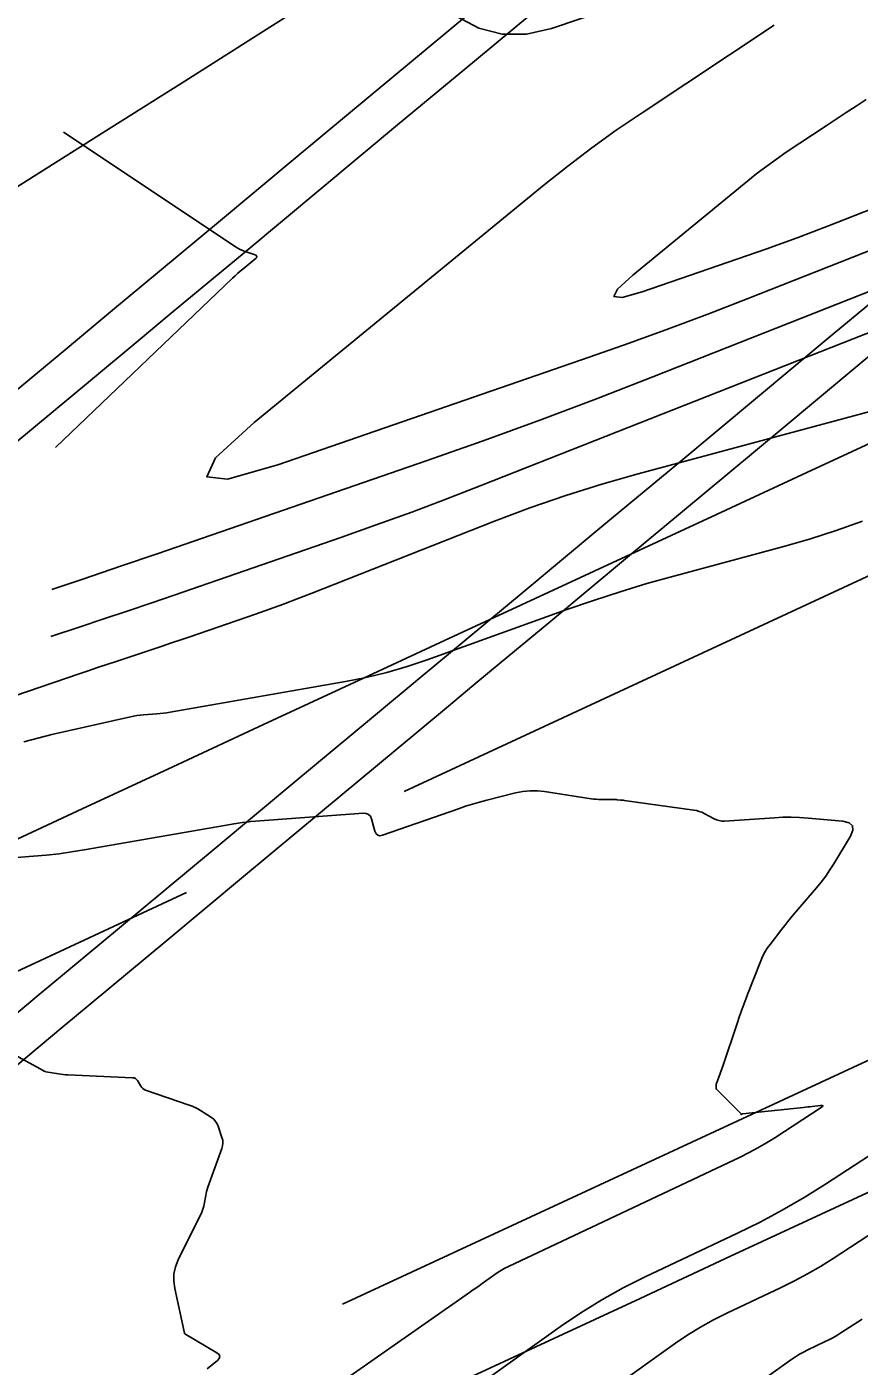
# Model space of a CAD drawing. Extents: x 1354696 to 1366163, y 660729 to 670380.
# Drawn here: x 1361220.6 to 1361262.3, y 664656.9 to 664723.9 of the extents above; entities that cross this region are included whole.
import ezdxf

# ---------------------------------------------------------------- set-up
doc = ezdxf.new("R2010")
doc.units = 0
for name, color, linetype in [('R_Contours', 7, 'Continuous'), ('R_Detour', 7, 'Continuous'), ('R_Erosion', 7, 'Continuous'), ('R_Fin Surface', 7, 'Continuous')]:
    doc.layers.add(name, color=color, linetype=linetype)

msp = doc.modelspace()

# ---------------------------------------------------------------- linework, layer by layer
at = {"layer": 'R_Contours'}
for points in [[(1361242.109, 664724.477), (1361243.244, 664723.885), (1361244.417, 664723.585), (1361245.628, 664723.577), (1361246.876, 664723.861), (1361256.972, 664727.291)], [(1361300.685, 664725.913), (1361279.218, 664716.722), (1361278.461, 664716.409), (1361277.698, 664716.115), (1361276.927, 664715.84), (1361276.149, 664715.585), (1361273.022, 664714.6), (1361272.243, 664714.347), (1361271.469, 664714.081), (1361270.699, 664713.801), (1361269.935, 664713.507), (1361251.959, 664706.414), (1361249.136, 664705.318), (1361246.302, 664704.252), (1361243.457, 664703.217), (1361240.6, 664702.212), (1361227.194, 664697.577), (1361225.309, 664696.929), (1361223.422, 664696.287), (1361221.867, 664695.765)], [(1361258.032, 664724.035), (1361251.368, 664719.613), (1361250.121, 664718.763), (1361248.897, 664717.883), (1361247.696, 664716.972), (1361246.518, 664716.03), (1361231.993, 664704.128), (1361230.065, 664702.354), (1361229.619, 664701.41), (1361230.657, 664701.294), (1361233.179, 664702.007), (1361248.773, 664707.399), (1361250.761, 664708.098), (1361252.74, 664708.818), (1361254.712, 664709.56), (1361256.675, 664710.322), (1361265.444, 664713.782)], [(1361262.628, 664720.311), (1361262.129, 664719.98), (1361261.63, 664719.649), (1361261.131, 664719.317), (1361260.632, 664718.986), (1361258.636, 664717.661), (1361258.141, 664717.324), (1361257.655, 664716.975), (1361257.179, 664716.613), (1361256.711, 664716.24), (1361250.947, 664711.516), (1361250.181, 664710.812), (1361250.005, 664710.437), (1361250.417, 664710.391), (1361251.417, 664710.674), (1361257.606, 664712.814), (1361258.395, 664713.092), (1361259.18, 664713.377), (1361259.963, 664713.672), (1361260.742, 664713.974), (1361263.853, 664715.202)], [(1361222.047, 664702.881), (1361230.914, 664711.354), (1361231.04, 664711.472), (1361231.168, 664711.587), (1361231.299, 664711.701), (1361231.431, 664711.811), (1361232.032, 664712.304), (1361232.105, 664712.381), (1361232.121, 664712.448), (1361232.082, 664712.504), (1361231.987, 664712.551), (1361231.497, 664712.716), (1361231.376, 664712.761), (1361231.259, 664712.814), (1361231.146, 664712.874), (1361231.037, 664712.942), (1361222.445, 664718.673)], [(1361221.808, 664693.413), (1361223.286, 664693.901), (1361224.464, 664694.292), (1361225.64, 664694.687), (1361226.814, 664695.086), (1361227.987, 664695.49), (1361236.331, 664698.374), (1361238.109, 664699), (1361239.88, 664699.644), (1361241.644, 664700.307), (1361243.401, 664700.99), (1361274.426, 664713.231)], [(1361266.418, 664705.641), (1361251.216, 664701.564), (1361249.395, 664701.048), (1361247.591, 664700.48), (1361245.804, 664699.862), (1361244.034, 664699.192), (1361234.842, 664695.565), (1361234.151, 664695.297), (1361233.458, 664695.036), (1361232.761, 664694.783), (1361232.062, 664694.537), (1361228.781, 664693.402), (1361228.32, 664693.244), (1361227.858, 664693.087), (1361227.395, 664692.931), (1361226.932, 664692.778), (1361225.079, 664692.166), (1361224.616, 664692.012), (1361224.153, 664691.857), (1361223.691, 664691.701), (1361223.229, 664691.544), (1361198.027, 664682.929)], [(1361220.465, 664688.139), (1361221.166, 664688.328), (1361221.872, 664688.498), (1361225.802, 664689.389), (1361225.965, 664689.423), (1361226.128, 664689.451), (1361226.293, 664689.472), (1361226.459, 664689.488), (1361227.123, 664689.539), (1361227.289, 664689.554), (1361227.455, 664689.573), (1361227.62, 664689.596), (1361227.784, 664689.622), (1361236.561, 664691.159), (1361237.604, 664691.365), (1361238.635, 664691.615), (1361239.655, 664691.909), (1361240.663, 664692.247), (1361247.649, 664694.758), (1361248.977, 664695.22), (1361250.313, 664695.653), (1361251.658, 664696.06), (1361253.012, 664696.438), (1361258.446, 664697.895), (1361259.796, 664698.282), (1361261.131, 664698.714), (1361262.451, 664699.192)], [(1361218.398, 664682.208), (1361220.951, 664682.405), (1361221.589, 664682.462), (1361222.224, 664682.534), (1361222.857, 664682.621), (1361223.489, 664682.724), (1361230.989, 664684.037), (1361231.196, 664684.071), (1361231.403, 664684.099), (1361231.612, 664684.122), (1361231.821, 664684.14), (1361237.465, 664684.56), (1361237.609, 664684.551), (1361237.724, 664684.501), (1361237.811, 664684.409), (1361237.868, 664684.277), (1361238.041, 664683.664), (1361238.097, 664683.536), (1361238.18, 664683.46), (1361238.29, 664683.436), (1361238.427, 664683.463), (1361242.217, 664684.79), (1361242.569, 664684.909), (1361242.924, 664685.02), (1361243.281, 664685.123), (1361243.64, 664685.217), (1361245.083, 664685.58), (1361245.444, 664685.652), (1361245.807, 664685.688), (1361246.172, 664685.686), (1361246.538, 664685.648), (1361248.869, 664685.286), (1361248.99, 664685.27), (1361249.11, 664685.258), (1361249.231, 664685.251), (1361249.353, 664685.249), (1361249.995, 664685.249), (1361250.039, 664685.248), (1361250.082, 664685.247), (1361250.126, 664685.244), (1361250.169, 664685.24), (1361250.343, 664685.224), (1361250.386, 664685.219), (1361250.43, 664685.215), (1361250.473, 664685.209), (1361250.516, 664685.203), (1361254.007, 664684.717), (1361254.143, 664684.692), (1361254.275, 664684.655), (1361254.404, 664684.607), (1361254.528, 664684.547), (1361255.019, 664684.284), (1361255.143, 664684.227), (1361255.272, 664684.19), (1361255.405, 664684.171), (1361255.542, 664684.171), (1361258.038, 664684.339), (1361258.46, 664684.359), (1361258.881, 664684.362), (1361259.302, 664684.349), (1361259.723, 664684.319), (1361261.467, 664684.159), (1361261.784, 664684.086), (1361261.952, 664683.937), (1361261.973, 664683.713), (1361261.846, 664683.414), (1361261.019, 664682.033), (1361260.822, 664681.719), (1361260.612, 664681.413), (1361260.389, 664681.117), (1361260.154, 664680.83), (1361259.017, 664679.5), (1361258.863, 664679.316), (1361258.71, 664679.131), (1361258.56, 664678.944), (1361258.412, 664678.755), (1361257.826, 664677.994), (1361257.686, 664677.8), (1361257.562, 664677.598), (1361257.452, 664677.387), (1361257.357, 664677.168), (1361256.692, 664675.475), (1361256.555, 664675.118), (1361256.422, 664674.759), (1361256.293, 664674.398), (1361256.169, 664674.036), (1361255.456, 664671.902), (1361255.424, 664671.809), (1361255.392, 664671.716), (1361255.359, 664671.623), (1361255.325, 664671.531), (1361255.139, 664671.027), (1361255.131, 664671.002), (1361255.125, 664670.977), (1361255.122, 664670.951), (1361255.121, 664670.925), (1361255.12, 664670.82), (1361255.122, 664670.795), (1361255.129, 664670.771), (1361255.141, 664670.75), (1361255.157, 664670.73), (1361256.383, 664669.499), (1361256.386, 664669.496), (1361256.386, 664669.493), (1361256.385, 664669.49), (1361256.382, 664669.487), (1361256.366, 664669.476), (1361256.363, 664669.473), (1361256.362, 664669.472), (1361256.363, 664669.473), (1361256.366, 664669.474), (1361256.406, 664669.492), (1361256.415, 664669.496), (1361256.423, 664669.498), (1361256.432, 664669.5), (1361256.441, 664669.501), (1361259.496, 664669.83), (1361259.604, 664669.841), (1361259.711, 664669.853), (1361259.819, 664669.864), (1361259.926, 664669.876), (1361260.356, 664669.921), (1361260.439, 664669.924), (1361260.472, 664669.909), (1361260.456, 664669.876), (1361260.39, 664669.826), (1361258.067, 664668.313), (1361257.645, 664668.048), (1361257.215, 664667.799), (1361256.777, 664667.564), (1361256.331, 664667.344), (1361244.72, 664661.859), (1361244.546, 664661.772), (1361244.375, 664661.677), (1361244.21, 664661.575), (1361244.048, 664661.465), (1361243.412, 664661.01), (1361243.253, 664660.897), (1361243.093, 664660.784), (1361242.933, 664660.671), (1361242.773, 664660.559), (1361233.895, 664654.355)], [(1361229.638, 664656.742), (1361230.154, 664657.159), (1361230.249, 664657.261), (1361230.276, 664657.358), (1361230.235, 664657.45), (1361230.126, 664657.537), (1361228.515, 664658.491), (1361228.513, 664658.492), (1361228.512, 664658.493), (1361228.511, 664658.495), (1361228.511, 664658.497), (1361228.51, 664658.508), (1361228.509, 664658.515), (1361228.018, 664660.754), (1361227.967, 664661.124), (1361227.98, 664661.487), (1361228.054, 664661.842), (1361228.192, 664662.189), (1361229.367, 664664.579), (1361229.41, 664664.677), (1361229.447, 664664.777), (1361229.476, 664664.88), (1361229.498, 664664.985), (1361229.57, 664665.411), (1361229.591, 664665.516), (1361229.616, 664665.621), (1361229.645, 664665.724), (1361229.679, 664665.826), (1361230.378, 664667.768), (1361230.416, 664667.907), (1361230.429, 664668.046), (1361230.418, 664668.185), (1361230.383, 664668.324), (1361230.195, 664668.882), (1361230.138, 664669.014), (1361230.062, 664669.131), (1361229.967, 664669.232), (1361229.853, 664669.319), (1361229.306, 664669.669), (1361229.171, 664669.749), (1361229.033, 664669.822), (1361228.89, 664669.886), (1361228.743, 664669.941), (1361226.558, 664670.699), (1361226.486, 664670.731), (1361226.422, 664670.774), (1361226.367, 664670.827), (1361226.321, 664670.892), (1361226.155, 664671.171), (1361226.108, 664671.232), (1361226.052, 664671.277), (1361225.986, 664671.306), (1361225.909, 664671.317), (1361222.665, 664671.458), (1361222.549, 664671.465), (1361222.435, 664671.475), (1361222.32, 664671.49), (1361222.206, 664671.508), (1361221.57, 664671.618), (1361221.547, 664671.623), (1361221.525, 664671.63), (1361221.503, 664671.639), (1361221.482, 664671.649), (1361221.4, 664671.694), (1361221.38, 664671.706), (1361221.359, 664671.717), (1361221.338, 664671.728), (1361221.318, 664671.74), (1361219.058, 664672.962)], [(1361268.156, 664670.909), (1361260.596, 664665.985), (1361259.527, 664665.314), (1361258.437, 664664.681), (1361257.326, 664664.085), (1361256.194, 664663.527), (1361251.577, 664661.346), (1361250.472, 664660.794), (1361249.395, 664660.194), (1361248.347, 664659.546), (1361247.326, 664658.851), (1361242.828, 664655.638)], [(1361239.86, 664648.562), (1361253.094, 664658.016), (1361253.712, 664658.437), (1361254.346, 664658.828), (1361254.997, 664659.191), (1361255.666, 664659.525), (1361258.372, 664660.804), (1361259.043, 664661.135), (1361259.701, 664661.487), (1361260.346, 664661.863), (1361260.98, 664662.26), (1361264.408, 664664.493)], [(1361262.432, 664659.231), (1361261.363, 664658.535), (1361261.166, 664658.411), (1361260.965, 664658.294), (1361260.759, 664658.184), (1361260.551, 664658.081), (1361259.707, 664657.682), (1361259.499, 664657.578), (1361259.296, 664657.465), (1361259.098, 664657.343), (1361258.905, 664657.212), (1361254.121, 664653.794)]]:
    msp.add_lwpolyline(points, dxfattribs=at)
at = {"layer": 'R_Detour'}
for points in [[(1361218.681, 664704.576), (1361222.524, 664707.774), (1361225, 664709.833), (1361226.368, 664710.972), (1361227.252, 664711.707), (1361230.211, 664714.17), (1361234.055, 664717.368), (1361237.898, 664720.566), (1361241.742, 664723.765), (1361245.585, 664726.963)], [(1361219.938, 664671.797), (1361222.413, 664673.857), (1361223.781, 664674.995), (1361227.625, 664678.194), (1361231.468, 664681.392), (1361235.311, 664684.59), (1361239.155, 664687.788), (1361241.63, 664689.848), (1361242.998, 664690.986), (1361243.882, 664691.722), (1361246.842, 664694.184), (1361250.685, 664697.382), (1361254.529, 664700.581), (1361258.372, 664703.779), (1361262.215, 664706.977), (1361266.059, 664710.175), (1361270.03, 664713.219), (1361274.001, 664716.264), (1361277.973, 664719.308), (1361281.944, 664722.353), (1361285.188, 664724.839)], [(1361219.96, 664703.038), (1361223.804, 664706.236), (1361226.279, 664708.296), (1361227.647, 664709.435), (1361228.531, 664710.17), (1361231.491, 664712.633), (1361235.334, 664715.831), (1361239.177, 664719.029), (1361243.021, 664722.227), (1361246.864, 664725.425)], [(1361218.659, 664673.335), (1361221.134, 664675.394), (1361222.502, 664676.533), (1361226.345, 664679.731), (1361230.189, 664682.929), (1361234.032, 664686.127), (1361237.876, 664689.325), (1361240.351, 664691.385), (1361241.719, 664692.524), (1361242.603, 664693.259), (1361245.562, 664695.722), (1361249.406, 664698.92), (1361253.249, 664702.118), (1361257.093, 664705.316), (1361260.936, 664708.514), (1361264.78, 664711.712), (1361268.623, 664714.911), (1361272.466, 664718.109), (1361276.31, 664721.307), (1361280.153, 664724.505)]]:
    msp.add_lwpolyline(points, dxfattribs=at)
at = {"layer": 'R_Erosion'}
for points in [[(1361309.556, 664724.792), (1361305.021, 664722.687), (1361300.486, 664720.581), (1361295.951, 664718.476), (1361291.416, 664716.37), (1361286.881, 664714.265), (1361282.346, 664712.159), (1361277.811, 664710.054), (1361273.276, 664707.948), (1361268.741, 664705.843), (1361264.206, 664703.737), (1361259.671, 664701.632), (1361255.136, 664699.526), (1361250.601, 664697.421), (1361246.066, 664695.315), (1361241.53, 664693.21), (1361236.995, 664691.104), (1361232.46, 664688.999), (1361227.925, 664686.893), (1361223.39, 664684.788), (1361218.855, 664682.682)], [(1361242.243, 664656.055), (1361246.778, 664658.16), (1361251.313, 664660.266), (1361255.848, 664662.371), (1361260.383, 664664.477), (1361264.918, 664666.582), (1361269.453, 664668.688), (1361273.988, 664670.793), (1361278.523, 664672.899), (1361283.058, 664675.004), (1361287.593, 664677.11), (1361292.128, 664679.215), (1361296.663, 664681.321), (1361301.199, 664683.426), (1361305.734, 664685.532), (1361310.269, 664687.637), (1361314.804, 664689.743), (1361319.339, 664691.848)], [(1361319.339, 664691.848), (1361314.804, 664689.743), (1361310.269, 664687.637), (1361305.734, 664685.532), (1361301.199, 664683.426), (1361296.663, 664681.321), (1361292.128, 664679.215), (1361287.593, 664677.11), (1361283.058, 664675.004), (1361278.523, 664672.899), (1361273.988, 664670.793), (1361269.453, 664668.688), (1361264.918, 664666.582), (1361260.383, 664664.477), (1361255.848, 664662.371), (1361251.313, 664660.266), (1361246.778, 664658.16), (1361242.243, 664656.055)]]:
    msp.add_lwpolyline(points, dxfattribs=at)
at = {"layer": 'R_Fin Surface'}
for p, q in [((1361239.497, 664685.651), (1361283.034, 664705.863)), ((1361185.097, 664660.339), (1361228.613, 664680.597)), ((1361236.423, 664659.968), (1361279.96, 664680.181))]:
    msp.add_line(p, q, dxfattribs=at)
msp.add_lwpolyline([(1361168.424, 664684.208), (1361172.731, 664686.802), (1361177.034, 664689.404), (1361181.333, 664692.015), (1361185.628, 664694.634), (1361189.919, 664697.261), (1361194.309, 664699.931), (1361198.599, 664702.564), (1361202.885, 664705.206), (1361207.168, 664707.856), (1361211.446, 664710.514), (1361215.721, 664713.181), (1361219.991, 664715.855), (1361224.258, 664718.539), (1361228.521, 664721.23), (1361232.78, 664723.93), (1361237.036, 664726.638)], dxfattribs=at)

doc.saveas('drawing.dxf')
